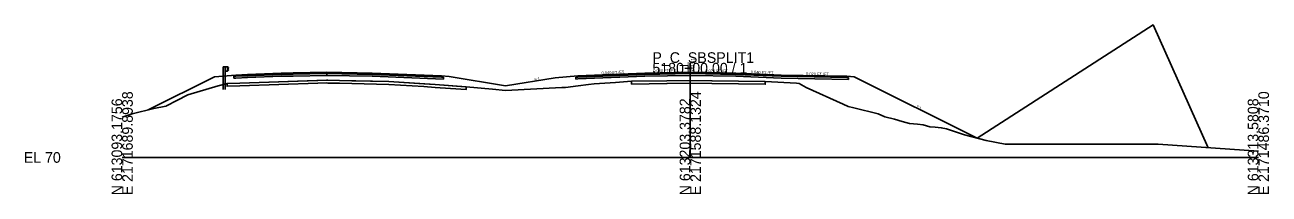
# Model space of a CAD drawing. Extents: x -26 to 1303, y -3010 to 12033.
# Drawn here: x -25.7 to 302.8, y 4490.3 to 4535 of the extents above; entities that cross this region are included whole.
import ezdxf

# ---------------------------------------------------------------- set-up
doc = ezdxf.new("R2010")
doc.units = 0
for name, color, linetype in [('RD_GPK_XS_Cell', 7, 'Continuous'), ('RD_PD_Final_TrvlWay', 7, 'Continuous'), ('RD_Sketch10', 7, 'Continuous'), ('RD_XS_Base', 7, 'Continuous'), ('RD_XS_ExGround', 7, 'Continuous'), ('RD_XS_ExPaveRet', 7, 'Continuous'), ('RD_XS_GR', 7, 'Continuous'), ('RD_XS_Greenside', 7, 'Continuous'), ('RD_XS_Pave', 7, 'Continuous'), ('RD_XS_PaveOvlay_CP', 7, 'Continuous'), ('RD_XS_TieSlope', 7, 'Continuous'), ('RD_XS_TX_Elev_EX', 7, 'Continuous'), ('RD_XS_TX_Elev_PR', 7, 'Continuous'), ('RD_XS_TX_Slope', 7, 'Continuous')]:
    doc.layers.add(name, color=color, linetype=linetype)

msp = doc.modelspace()

# ---------------------------------------------------------------- linework, layer by layer
at = {"layer": 'RD_GPK_XS_Cell'}
for p, q in [((150, 4500), (150, 4525)), ((0, 4500), (150, 4500)), ((150, 4500), (300, 4500))]:
    msp.add_line(p, q, dxfattribs=at)
at = {"layer": 'RD_PD_Final_TrvlWay'}
msp.add_lwpolyline([(27.17, 4517.95), (27.17, 4521.55), (26.67, 4521.51), (26.67, 4517.95)], dxfattribs=at)
at = {"layer": 'RD_Sketch10'}
msp.add_lwpolyline([(225.72, 4505.07), (272.19, 4535.04), (286.79, 4502.56)], dxfattribs=at)
at = {"layer": 'RD_XS_Base'}
for p, q in [((29.5, 4521.44), (29.63, 4521.45)), ((29.5, 4521.07), (29.5, 4521.44)), ((29.5, 4520.94), (29.5, 4521.07)), ((29.63, 4520.95), (29.5, 4520.94)), ((29.63, 4521.45), (30, 4521.46)), ((30, 4520.96), (29.63, 4520.95)), ((30, 4521.46), (33.12, 4521.59)), ((33.12, 4521.09), (30, 4520.96)), ((33.12, 4521.59), (42, 4521.94)), ((42, 4521.44), (33.12, 4521.09)), ((42, 4521.94), (45.12, 4522.01)), ((45.12, 4521.51), (42, 4521.44)), ((45.12, 4522.01), (54, 4522.18)), ((54, 4521.68), (45.12, 4521.51)), ((54, 4522.22), (54, 4522.34)), ((54, 4522.34), (54, 4521.85)), ((54, 4522.18), (54, 4522.34)), ((54, 4522.34), (54, 4521.68)), ((54, 4522.18), (54, 4522.22)), ((54, 4522.18), (54, 4521.81)), ((54, 4522.18), (54, 4521.68)), ((66, 4521.94), (54, 4522.18)), ((54, 4522.18), (54, 4522.18)), ((54, 4521.85), (54, 4521.68)), ((54, 4521.81), (54, 4521.68)), ((54, 4521.68), (54, 4521.68)), ((54, 4521.68), (54, 4521.68)), ((54, 4521.68), (66, 4521.44)), ((84.33, 4521.21), (66, 4521.94)), ((66, 4521.44), (84.83, 4520.69)), ((68, 4521.86), (68, 4521.86)), ((68, 4521.36), (68, 4521.36)), ((84.83, 4521.19), (84.33, 4521.21)), ((84.33, 4521.21), (84.33, 4521.21)), ((84.83, 4520.69), (84.83, 4521.19)), ((84.83, 4521.19), (84.83, 4521.19)), ((84.83, 4520.69), (84.83, 4520.69)), ((84.83, 4520.69), (84.83, 4520.69)), ((119.81, 4521.22), (120.31, 4521.24)), ((119.81, 4520.72), (119.81, 4521.22)), ((119.81, 4521.22), (119.81, 4521.22)), ((120.31, 4520.74), (119.81, 4520.72)), ((119.81, 4520.72), (119.81, 4520.72)), ((119.81, 4520.72), (119.81, 4520.72)), ((120.31, 4521.24), (138, 4521.95)), ((138, 4521.45), (120.31, 4520.74)), ((120.31, 4521.24), (120.31, 4521.24)), ((120.31, 4520.74), (120.31, 4520.74)), ((138, 4521.95), (150, 4522.19)), ((150, 4521.69), (138, 4521.45)), ((150, 4522.19), (150, 4522.35)), ((150, 4522.35), (150, 4521.69)), ((150, 4522.19), (150, 4522.19)), ((162, 4521.95), (150, 4522.19)), ((150, 4522.19), (150, 4522.19)), ((150, 4522.19), (150, 4521.69)), ((150, 4521.69), (150, 4521.69)), ((150, 4521.69), (162, 4521.45)), ((150, 4521.69), (150, 4521.69)), ((174, 4521.47), (162, 4521.95)), ((162, 4521.95), (162, 4521.95)), ((162, 4521.45), (162, 4521.45)), ((162, 4521.45), (174, 4520.97)), ((191.3, 4521.12), (174, 4521.47)), ((174, 4521.47), (174, 4521.47)), ((174, 4520.97), (174, 4520.97)), ((174, 4520.97), (191.8, 4520.61)), ((191.8, 4521.11), (191.3, 4521.12)), ((191.3, 4521.12), (191.3, 4521.12)), ((191.8, 4520.61), (191.8, 4521.11)), ((191.8, 4521.11), (191.8, 4521.11)), ((191.8, 4520.61), (191.8, 4520.61)), ((191.8, 4520.61), (191.8, 4520.61))]:
    msp.add_line(p, q, dxfattribs=at)
at = {"layer": 'RD_XS_ExGround'}
msp.add_lwpolyline([(0, 4510.61), (2.67, 4511.53), (8.36, 4512.92), (11.48, 4513.52), (11.59, 4513.56), (11.68, 4513.6), (14.45, 4515.01), (17.35, 4516.59), (25.37, 4518.91), (27.68, 4519.55), (31.06, 4519.67), (53.99, 4520.43), (57.36, 4520.35), (70.44, 4520.05), (82.64, 4519.27), (90.79, 4518.69), (97.81, 4518.02), (101.22, 4517.7), (116.07, 4518.45), (117.03, 4518.49), (120.4, 4518.95), (123.13, 4519.31), (124.62, 4519.5), (130.28, 4519.81), (134.52, 4520.12), (143.83, 4520.26), (149.81, 4520.35), (155.71, 4520.27), (169.8, 4520.09), (178.01, 4519.6), (178.74, 4519.53), (180.62, 4518.51), (190.34, 4514.12), (191.66, 4513.51), (193.22, 4513.12), (199.6, 4511.53), (201.35, 4510.72), (203.9, 4510.14), (205.96, 4509.5), (207.85, 4508.95), (210.03, 4508.8), (211.46, 4508.6), (213.22, 4508.06), (214.68, 4508.02), (216.25, 4507.85), (217.68, 4507.57), (222.4, 4505.94), (228.13, 4504.44), (233.15, 4503.47), (241.03, 4503.47), (241.83, 4503.47), (257.46, 4503.47), (261.58, 4503.47), (265.88, 4503.47), (270.02, 4503.47), (273.58, 4503.47), (300, 4501.65)], dxfattribs=at)
at = {"layer": 'RD_XS_ExPaveRet'}
for points in [[(82.64, 4519.27), (79.61, 4519.47), (70.44, 4520.05), (60.62, 4520.28), (57.36, 4520.35), (54.33, 4520.42), (53.99, 4520.43), (51.62, 4520.35), (31.06, 4519.67), (27.68, 4519.55), (27.68, 4519.55), (27.68, 4519.39), (27.68, 4518.8), (27.68, 4518.8), (31.06, 4518.92), (51.62, 4519.6), (53.99, 4519.68), (54.33, 4519.67), (57.36, 4519.6), (60.62, 4519.53), (70.44, 4519.3), (79.61, 4518.72), (82.64, 4518.52), (89.42, 4518.03), (90.79, 4517.94), (90.79, 4518.52), (90.79, 4518.69), (89.42, 4518.78), (82.64, 4519.27)], [(82.64, 4519.27), (79.61, 4519.47), (70.44, 4520.05), (60.62, 4520.28), (57.36, 4520.35), (54.33, 4520.42), (53.99, 4520.43), (51.62, 4520.35), (31.06, 4519.67), (27.68, 4519.55), (27.68, 4519.39), (27.68, 4518.8), (31.06, 4518.92), (51.62, 4519.6), (53.99, 4519.68), (54.33, 4519.67), (57.36, 4519.6), (60.62, 4519.53), (70.44, 4519.3), (79.61, 4518.72), (82.64, 4518.52), (89.42, 4518.03), (90.79, 4517.94), (90.79, 4518.52), (90.79, 4518.69), (89.42, 4518.78), (82.64, 4519.27)], [(169.8, 4520.09), (155.71, 4520.27), (155.71, 4520.27), (149.81, 4520.35), (149.81, 4520.35), (149.81, 4520.35), (143.83, 4520.26), (143.83, 4520.26), (134.52, 4520.12), (134.52, 4519.37), (134.52, 4519.37), (143.83, 4519.51), (143.83, 4519.51), (149.81, 4519.6), (149.81, 4519.6), (149.81, 4519.6), (155.71, 4519.52), (155.71, 4519.52), (169.8, 4519.34), (169.8, 4519.34), (169.8, 4520.09), (169.8, 4520.09), (169.8, 4520.09)], [(169.8, 4520.09), (155.71, 4520.27), (149.81, 4520.35), (143.83, 4520.26), (134.52, 4520.12), (134.52, 4519.37), (143.83, 4519.51), (149.81, 4519.6), (155.71, 4519.52), (169.8, 4519.34), (169.8, 4519.34), (169.8, 4520.09), (169.8, 4520.09)]]:
    msp.add_lwpolyline(points, dxfattribs=at)
at = {"layer": 'RD_XS_GR'}
for p, q in [((26.67, 4521.51), (26.67, 4523.95)), ((26.67, 4523.95), (26.92, 4523.95)), ((26.92, 4523.95), (27.17, 4523.95)), ((27.17, 4523.95), (27.17, 4521.55)), ((27.17, 4522.78), (27.17, 4523.95)), ((27.17, 4523.95), (27.83, 4523.95)), ((27.83, 4523.95), (27.83, 4522.78)), ((28.03, 4523.73), (27.83, 4523.95)), ((27.83, 4523.95), (27.83, 4523.09)), ((27.17, 4521.55), (26.67, 4521.51)), ((27.83, 4522.78), (27.17, 4522.78)), ((27.83, 4523.37), (27.9, 4523.44)), ((28.03, 4523.15), (27.83, 4523.37)), ((27.83, 4523.09), (27.83, 4522.78)), ((27.83, 4522.78), (27.9, 4522.86)), ((27.9, 4523.44), (28.1, 4523.66)), ((27.9, 4522.86), (28.1, 4523.07)), ((28.1, 4523.66), (28.03, 4523.73)), ((28.1, 4523.07), (28.03, 4523.15))]:
    msp.add_line(p, q, dxfattribs=at)
at = {"layer": 'RD_XS_Greenside'}
for p, q in [((24.35, 4521.33), (6.84, 4512.57)), ((86.33, 4521.37), (101.19, 4518.89)), ((114.31, 4521.08), (101.19, 4518.89)), ((193.3, 4521.28), (225.72, 4505.07))]:
    msp.add_line(p, q, dxfattribs=at)
at = {"layer": 'RD_XS_Pave'}
for p, q in [((33.12, 4521.91), (30, 4521.78)), ((30, 4521.78), (30, 4521.66)), ((33.12, 4521.75), (30, 4521.62)), ((30, 4521.62), (33.12, 4521.75)), ((30, 4521.66), (30, 4521.62)), ((30, 4521.62), (30, 4521.5)), ((30, 4521.46), (33.12, 4521.59)), ((30, 4521.5), (30, 4521.46)), ((42, 4522.26), (33.12, 4521.91)), ((42, 4522.1), (33.12, 4521.75)), ((33.12, 4521.75), (42, 4522.1)), ((33.12, 4521.59), (42, 4521.94)), ((45.12, 4522.32), (42, 4522.26)), ((45.12, 4522.16), (42, 4522.1)), ((42, 4522.1), (45.12, 4522.16)), ((42, 4521.94), (45.12, 4522.01)), ((54, 4522.5), (45.12, 4522.32)), ((54, 4522.34), (45.12, 4522.16)), ((45.12, 4522.16), (54, 4522.34)), ((45.12, 4522.01), (54, 4522.18)), ((66, 4522.26), (54, 4522.5)), ((54, 4522.22), (54, 4522.34)), ((54, 4522.34), (54, 4522.22)), ((54, 4522.18), (54, 4522.34)), ((54, 4522.34), (66, 4522.1)), ((66, 4522.1), (54, 4522.34)), ((54, 4522.34), (54, 4522.18)), ((54, 4522.18), (54, 4522.22)), ((54, 4522.22), (54, 4522.18)), ((54, 4522.18), (54, 4522.18)), ((54, 4522.18), (54, 4522.18)), ((54, 4522.18), (66, 4521.94)), ((84.33, 4521.53), (66, 4522.26)), ((66, 4522.1), (84.33, 4521.37)), ((84.33, 4521.37), (66, 4522.1)), ((66, 4521.94), (84.33, 4521.21)), ((68, 4522.18), (68, 4522.18)), ((68, 4522.02), (68, 4522.02)), ((68, 4522.02), (68, 4522.02)), ((68, 4521.86), (68, 4521.86)), ((84.33, 4521.37), (84.33, 4521.53)), ((84.33, 4521.53), (84.33, 4521.53)), ((84.33, 4521.37), (84.33, 4521.37)), ((84.33, 4521.37), (84.33, 4521.37)), ((84.33, 4521.21), (84.33, 4521.37)), ((84.33, 4521.37), (84.33, 4521.37)), ((84.33, 4521.21), (84.33, 4521.21)), ((84.33, 4521.21), (84.33, 4521.21)), ((138, 4522.27), (120.31, 4521.56)), ((138, 4522.11), (120.31, 4521.4)), ((120.31, 4521.4), (138, 4522.11)), ((120.31, 4521.24), (138, 4521.95)), ((120.31, 4521.56), (120.31, 4521.56)), ((120.31, 4521.56), (120.31, 4521.4)), ((120.31, 4521.4), (120.31, 4521.4)), ((120.31, 4521.4), (120.31, 4521.24)), ((120.31, 4521.4), (120.31, 4521.4)), ((120.31, 4521.4), (120.31, 4521.4)), ((120.31, 4521.24), (120.31, 4521.24)), ((120.31, 4521.24), (120.31, 4521.24)), ((150, 4522.51), (138, 4522.27)), ((150, 4522.35), (138, 4522.11)), ((138, 4522.11), (150, 4522.35)), ((138, 4521.95), (150, 4522.19)), ((162, 4522.27), (150, 4522.51)), ((150, 4522.19), (150, 4522.35)), ((150, 4522.35), (162, 4522.11)), ((162, 4522.11), (150, 4522.35)), ((150, 4522.35), (150, 4522.35)), ((150, 4522.35), (150, 4522.19)), ((150, 4522.19), (150, 4522.19)), ((150, 4522.19), (150, 4522.19)), ((150, 4522.19), (150, 4522.19)), ((150, 4522.19), (162, 4521.95)), ((174, 4521.79), (162, 4522.27)), ((162, 4522.27), (162, 4522.27)), ((162, 4522.11), (162, 4522.11)), ((162, 4522.11), (174, 4521.63)), ((174, 4521.63), (162, 4522.11)), ((162, 4522.11), (162, 4522.11)), ((162, 4521.95), (162, 4521.95)), ((162, 4521.95), (174, 4521.47)), ((191.3, 4521.44), (174, 4521.79)), ((174, 4521.79), (174, 4521.79)), ((174, 4521.63), (174, 4521.63)), ((174, 4521.63), (191.3, 4521.28)), ((191.3, 4521.28), (174, 4521.63)), ((174, 4521.63), (174, 4521.63)), ((174, 4521.47), (174, 4521.47)), ((174, 4521.47), (191.3, 4521.12)), ((191.3, 4521.28), (191.3, 4521.44)), ((191.3, 4521.44), (191.3, 4521.44)), ((191.3, 4521.28), (191.3, 4521.28)), ((191.3, 4521.28), (191.3, 4521.28)), ((191.3, 4521.12), (191.3, 4521.28)), ((191.3, 4521.28), (191.3, 4521.28)), ((191.3, 4521.12), (191.3, 4521.12)), ((191.3, 4521.12), (191.3, 4521.12))]:
    msp.add_line(p, q, dxfattribs=at)
at = {"layer": 'RD_XS_PaveOvlay_CP'}
for p, q in [((30, 4521.78), (42, 4522.26)), ((42, 4522.26), (54, 4522.5)), ((54, 4522.5), (66, 4522.26)), ((66, 4522.26), (84.33, 4521.53)), ((138, 4522.27), (120.31, 4521.56)), ((120.31, 4521.56), (120.31, 4521.56)), ((150, 4522.51), (138, 4522.27)), ((162, 4522.27), (150, 4522.51)), ((174, 4521.79), (162, 4522.27)), ((162, 4522.27), (162, 4522.27)), ((191.3, 4521.44), (174, 4521.79)), ((174, 4521.79), (174, 4521.79)), ((191.3, 4521.44), (191.3, 4521.44))]:
    msp.add_line(p, q, dxfattribs=at)
at = {"layer": 'RD_XS_TieSlope'}
for p, q in [((30, 4521.78), (24.35, 4521.33)), ((84.33, 4521.53), (86.33, 4521.37)), ((120.31, 4521.56), (114.31, 4521.08)), ((191.3, 4521.44), (193.3, 4521.28))]:
    msp.add_line(p, q, dxfattribs=at)

# ---------------------------------------------------------------- texts
at = {"layer": 'RD_GPK_XS_Cell'}
for s, p in [('P_C_SBSPLIT1', (140, 4525)), ('5180+00.00 / 1', (140, 4522.2)), ('EL 70', (-26, 4498.6))]:
    msp.add_text(s, height=2.8, dxfattribs=at).set_placement(p)
for s, p in [('E 2171588.1324', (152.8, 4490)), ('E 2171486.3710', (302.8, 4490)), ('N 613093.1756', (0, 4490)), ('E 2171689.8938', (2.8, 4490)), ('N 613203.3782', (150, 4490)), ('N 613313.5808', (300, 4490))]:
    msp.add_text(s, height=2.8, rotation=90, dxfattribs=at).set_placement(p)
at = {"layer": 'RD_XS_TX_Elev_EX'}
msp.add_text('90.34', height=0.6, rotation=90, dxfattribs=at).set_placement((149.79, 4523.21))
at = {"layer": 'RD_XS_TX_Elev_PR'}
msp.add_text('92.51', height=1, rotation=90, dxfattribs=at).set_placement((151.19, 4522.88))
at = {"layer": 'RD_XS_TX_Slope'}
for s, rotation, p in [('6:1', 9.4623, (108.94, 4520.24)), ('0.040 FT./FT.', 2.2906, (126.59, 4521.97)), ('0.020 FT./FT.', 1.1458, (140.22, 4522.54)), ('0.020 FT./FT.', 358.8542, (153.94, 4522.53)), ('0.040 FT./FT.', 357.7094, (165.94, 4522.21)), ('0.020 FT./FT.', 358.8542, (180.59, 4521.75)), ('2:1', 333.4349, (209.55, 4513.22))]:
    msp.add_text(s, height=0.75, rotation=rotation, dxfattribs=at).set_placement(p)

doc.saveas('drawing.dxf')
